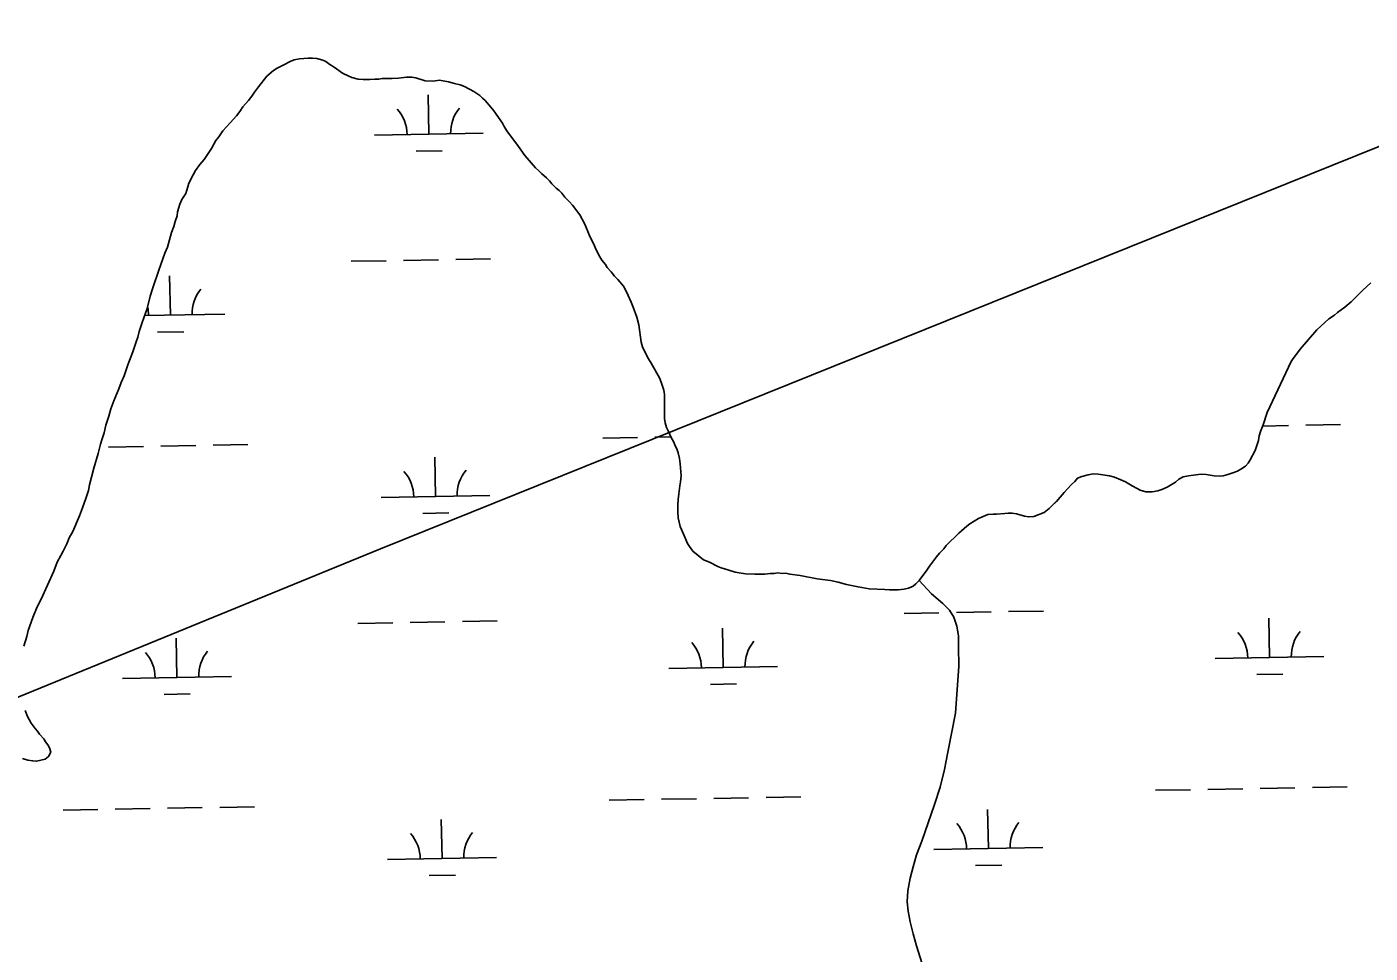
# Model space of a CAD drawing. Extents: x 3957609 to 3995875, y 234277 to 260273.
# Drawn here: x 3975095 to 3976329, y 249695 to 250546 of the extents above; entities that cross this region are included whole.
import ezdxf

# ---------------------------------------------------------------- set-up
doc = ezdxf.new("R2010")
doc.units = 0
for name, color, linetype in [('V-TOPO-SHOR', 7, 'Continuous'), ('V-UTIL-LINE', 7, 'Continuous'), ('V-WETL-SWMP', 7, 'Continuous')]:
    doc.layers.add(name, color=color, linetype=linetype)

msp = doc.modelspace()

# ---------------------------------------------------------------- linework, layer by layer
at = {"layer": 'V-TOPO-SHOR'}
for points in [[(3975108.329, 250020.351), (3975120.144, 250046.061), (3975123.294, 250054.368), (3975126.446, 250060.301), (3975128.811, 250064.258), (3975131.961, 250070.981), (3975134.324, 250076.519), (3975137.476, 250082.452), (3975143.778, 250096.692), (3975146.533, 250104.206), (3975149.68, 250113.696), (3975152.042, 250120.025), (3975152.824, 250125.165), (3975156.75, 250140.587), (3975160.682, 250154.032), (3975163.039, 250162.73), (3975164.612, 250167.477), (3975166.185, 250173.013), (3975167.754, 250180.13), (3975170.508, 250188.434), (3975172.472, 250195.156), (3975175.227, 250202.275), (3975179.954, 250213.35), (3975181.92, 250219.281), (3975184.677, 250225.214), (3975188.218, 250235.497), (3975192.547, 250247.361), (3975195.299, 250255.668), (3975197.268, 250260.808), (3975198.445, 250265.949), (3975201.2, 250274.254), (3975205.92, 250287.303), (3975208.671, 250298.377), (3975211.028, 250306.284), (3975216.535, 250322.498), (3975222.044, 250337.922), (3975224.408, 250343.46), (3975228.338, 250356.905), (3975230.306, 250362.44), (3975231.484, 250367.186), (3975233.452, 250372.328), (3975233.841, 250375.886), (3975235.807, 250383.002), (3975237.775, 250387.354), (3975241.322, 250392.894), (3975243.29, 250398.825), (3975244.075, 250402.385), (3975248.015, 250409.901), (3975250.38, 250413.858), (3975254.325, 250419.395), (3975258.269, 250424.147), (3975264.972, 250434.039), (3975268.913, 250441.555), (3975271.674, 250444.721), (3975275.223, 250450.261), (3975281.93, 250457.781), (3975287.849, 250464.113), (3975291.005, 250468.072), (3975293.763, 250472.424), (3975298.891, 250478.361), (3975302.047, 250482.318), (3975304.415, 250485.88), (3975307.964, 250490.629), (3975315.853, 250500.523), (3975321.774, 250505.669), (3975325.327, 250508.047), (3975331.252, 250510.824), (3975337.175, 250513.994), (3975340.728, 250515.582), (3975345.866, 250516.38), (3975353.77, 250517.183), (3975357.722, 250517.191), (3975361.677, 250516.802), (3975367.213, 250515.229), (3975369.98, 250514.048), (3975373.541, 250511.287), (3975377.5, 250508.922), (3975385.411, 250503.4), (3975390.949, 250500.644), (3975393.72, 250499.462), (3975399.651, 250497.891), (3975404.394, 250497.504), (3975410.323, 250497.512), (3975415.064, 250497.916), (3975418.624, 250497.922), (3975421.784, 250498.321), (3975430.875, 250498.335), (3975436.804, 250498.741), (3975443.916, 250499.544), (3975449.055, 250499.552), (3975452.612, 250499.163), (3975461.312, 250496.408), (3975468.427, 250496.025), (3975474.356, 250496.826), (3975482.658, 250495.257), (3975488.194, 250493.687), (3975493.335, 250492.509), (3975497.289, 250490.934), (3975505.991, 250486.6), (3975511.531, 250482.656), (3975513.907, 250480.288)], [(3975513.907, 250480.288), (3975516.283, 250478.316), (3975521.429, 250472), (3975524.202, 250468.842), (3975532.126, 250457.394), (3975533.711, 250454.234), (3975536.089, 250450.285), (3975546.783, 250436.072), (3975552.727, 250427.784), (3975562.627, 250416.336), (3975565.398, 250413.968), (3975568.169, 250411.207), (3975572.523, 250407.261), (3975575.294, 250404.498), (3975577.669, 250401.735), (3975581.628, 250397.791), (3975584.399, 250395.423), (3975586.775, 250393.056), (3975589.548, 250389.503), (3975593.902, 250385.163), (3975596.673, 250382.005), (3975603.407, 250373.319), (3975607.769, 250364.632), (3975611.738, 250354.756), (3975616.891, 250344.883), (3975618.082, 250341.723), (3975621.65, 250334.614), (3975623.633, 250331.454), (3975626.801, 250327.508), (3975628.386, 250324.745), (3975631.949, 250320.796), (3975635.118, 250316.85), (3975638.286, 250313.694), (3975643.433, 250307.771), (3975646.208, 250302.639), (3975650.572, 250293.159), (3975652.159, 250288.42), (3975655.731, 250279.335), (3975657.324, 250272.222), (3975659.72, 250256.415), (3975660.914, 250252.07), (3975663.689, 250246.145), (3975666.464, 250241.012), (3975668.842, 250237.064), (3975676.375, 250223.635), (3975677.962, 250219.687), (3975680.346, 250212.181), (3975681.142, 250208.228), (3975681.177, 250186.095), (3975681.581, 250182.143), (3975682.773, 250177.797), (3975684.753, 250174.244), (3975687.135, 250168.714), (3975689.513, 250164.37), (3975690.705, 250161.21), (3975692.29, 250158.445), (3975693.482, 250154.495), (3975694.676, 250149.358), (3975695.474, 250144.617), (3975696.281, 250133.552), (3975695.896, 250128.016), (3975695.112, 250124.459), (3975694.334, 250116.947), (3975693.551, 250111.808), (3975693.164, 250106.67), (3975693.172, 250100.741), (3975693.578, 250094.812), (3975695.567, 250086.911), (3975698.741, 250079.405), (3975702.311, 250071.506), (3975703.898, 250068.743), (3975707.066, 250064.399), (3975716.96, 250056.51), (3975722.498, 250054.147), (3975730.014, 250050.206), (3975733.176, 250049.027), (3975739.109, 250047.061), (3975745.831, 250045.095), (3975749.785, 250044.31), (3975755.321, 250043.53), (3975764.017, 250043.147), (3975773.108, 250043.161), (3975778.244, 250043.96), (3975781.802, 250043.966), (3975784.964, 250044.368), (3975789.312, 250043.978), (3975792.474, 250043.985), (3975796.031, 250043.198), (3975805.52, 250042.029), (3975821.334, 250038.891), (3975833.589, 250037.331), (3975840.706, 250035.762), (3975848.22, 250033.798), (3975858.897, 250031.443), (3975869.175, 250029.878), (3975883.405, 250029.11), (3975887.755, 250028.723), (3975895.658, 250028.735), (3975901.192, 250029.536), (3975905.142, 250030.333), (3975909.486, 250032.315)], [(3975915.012, 250037.462), (3975922.11, 250046.96), (3975924.478, 250050.522), (3975930.787, 250059.226), (3975933.548, 250062.392), (3975937.495, 250066.353), (3975939.86, 250069.517), (3975951.304, 250080.998), (3975958.804, 250087.335), (3975961.569, 250089.315), (3975969.464, 250094.466), (3975978.156, 250098.037), (3975982.897, 250098.441), (3975986.059, 250098.445), (3975993.569, 250098.853), (3975996.729, 250099.254), (3976000.286, 250099.258), (3976004.241, 250098.476), (3976011.753, 250096.512), (3976015.708, 250095.727), (3976020.451, 250096.129), (3976029.929, 250099.703), (3976034.271, 250103.661), (3976036.64, 250105.642), (3976040.98, 250109.996), (3976044.531, 250113.955), (3976048.083, 250118.309), (3976051.239, 250121.475), (3976054.79, 250125.434), (3976057.948, 250128.205), (3976060.313, 250131.371), (3976064.264, 250132.96), (3976070.191, 250134.549), (3976074.932, 250135.348), (3976079.28, 250134.959), (3976089.954, 250133.394), (3976094.304, 250132.217), (3976100.237, 250129.855), (3976104.587, 250127.885), (3976110.522, 250124.338), (3976115.269, 250121.975), (3976118.038, 250120.398), (3976123.179, 250118.825), (3976129.108, 250118.835), (3976134.244, 250119.634), (3976137.799, 250120.824), (3976142.934, 250123.203), (3976147.277, 250125.978), (3976150.438, 250127.563), (3976153.596, 250130.336), (3976157.542, 250132.714), (3976162.285, 250133.513), (3976169.003, 250134.314), (3976174.139, 250135.112), (3976178.489, 250134.723), (3976185.999, 250133.55), (3976190.744, 250133.163), (3976194.302, 250133.562), (3976198.645, 250134.756), (3976202.203, 250135.948), (3976207.337, 250137.933), (3976210.495, 250139.518), (3976214.841, 250142.293), (3976217.206, 250145.064), (3976219.179, 250148.228), (3976223.512, 250156.932), (3976226.66, 250166.027), (3976227.442, 250170.375), (3976228.622, 250174.33), (3976230.983, 250180.263), (3976234.522, 250191.731), (3976256.581, 250238.405), (3976258.554, 250241.176), (3976261.709, 250245.133), (3976264.863, 250249.882), (3976280.248, 250267.694), (3976291.301, 250277.592), (3976296.433, 250281.157), (3976299.196, 250283.533), (3976305.907, 250288.286), (3976311.828, 250293.435), (3976322.484, 250304.124), (3976329.982, 250310.855)], [(3975921.135, 249674.542), (3975912.495, 249701.756), (3975909.349, 249712.823), (3975906.597, 249723.892), (3975904.755, 249733.79), (3975904.092, 249742.257), (3975904.596, 249752.55), (3975906.662, 249763.888), (3975909.38, 249774.574), (3975912.62, 249785.392), (3975917.289, 249797.905), (3975929.09, 249831.535), (3975934.144, 249847.567), (3975938.158, 249863.73), (3975941.39, 249879.758), (3975948.497, 249915.595), (3975951.292, 249958.72), (3975951.134, 249976.437), (3975951.247, 249986.731), (3975949.67, 249995.326), (3975946.791, 250003.659), (3975942.742, 250010.037), (3975936.739, 250016.148), (3975926.433, 250025.252), (3975915.012, 250037.462)], [(3975909.486, 250032.315), (3975911.856, 250034.296), (3975915.012, 250037.462)], [(3975092.588, 249977.242), (3975095.341, 249985.942), (3975096.518, 249991.478), (3975100.846, 250003.342), (3975104.782, 250013.232), (3975108.329, 250020.351)], [(3975091.173, 249874.08), (3975096.314, 249872.508), (3975100.663, 249871.723), (3975104.221, 249871.334), (3975112.122, 249873.323), (3975115.28, 249875.7), (3975117.25, 249879.655), (3975116.058, 249883.606), (3975114.473, 249886.371), (3975112.493, 249889.133), (3975110.908, 249891.898), (3975106.949, 249896.24), (3975104.966, 249899.003), (3975102.988, 249901.37), (3975099.422, 249906.504), (3975097.44, 249909.662), (3975095.855, 249912.427), (3975093.87, 249917.957)]]:
    msp.add_lwpolyline(points, dxfattribs=at)
at = {"layer": 'V-UTIL-LINE'}
msp.add_lwpolyline([(3961767.682, 245361.868), (3961943.705, 245468.964), (3965208.639, 247597.169), (3966396.749, 247622.307), (3967484.854, 247669.667), (3969697.646, 247716.332), (3970569.601, 248052.102), (3971717.759, 248552.062), (3975420.027, 250066.441), (3979384.42, 251663.69), (3984441.626, 253334.756), (3993476.194, 256555.397)], dxfattribs=at)
at = {"layer": 'V-WETL-SWMP'}
for p, q in [((3975464.607, 250447.281), (3975463.952, 250483.275)), ((3975414.615, 250446.372), (3975514.598, 250448.19)), ((3975452.889, 250431.634), (3975476.885, 250432.071)), ((3975393.309, 250330.533), (3975425.304, 250331.115)), ((3975441.301, 250331.406), (3975473.296, 250331.988)), ((3975489.293, 250332.279), (3975521.288, 250332.861)), ((3975227.117, 250281.074), (3975226.463, 250317.068)), ((3975203.512, 250280.645), (3975277.109, 250281.983)), ((3975215.4, 250265.427), (3975239.396, 250265.864)), ((3976230.573, 250179.229), (3976254.103, 250179.657)), ((3976270.1, 250179.948), (3976302.095, 250180.529)), ((3975266.45, 250161.698), (3975298.445, 250162.28)), ((3975624.299, 250168.205), (3975656.293, 250168.787)), ((3975672.291, 250169.078), (3975686.864, 250169.343)), ((3975170.466, 250159.953), (3975202.46, 250160.535)), ((3975218.458, 250160.826), (3975250.452, 250161.407)), ((3975470.655, 250114.661), (3975470, 250150.655)), ((3975420.663, 250113.752), (3975520.646, 250115.57)), ((3975458.937, 250099.014), (3975482.933, 250099.451)), ((3975901.182, 250007.038), (3975933.177, 250007.62)), ((3975949.175, 250007.911), (3975981.169, 250008.493)), ((3975997.167, 250008.783), (3976029.161, 250009.365)), ((3976236.815, 249966.703), (3976236.161, 250002.697)), ((3975399.357, 249997.913), (3975431.352, 249998.495)), ((3975447.349, 249998.786), (3975479.344, 249999.368)), ((3975495.342, 249999.659), (3975527.336, 250000.241)), ((3975734.99, 249957.579), (3975734.336, 249993.573)), ((3975233.165, 249948.454), (3975232.511, 249984.448)), ((3976186.823, 249965.794), (3976286.807, 249967.612)), ((3975684.998, 249956.67), (3975784.982, 249958.488)), ((3975183.173, 249947.545), (3975283.157, 249949.363)), ((3975723.273, 249941.932), (3975747.269, 249942.368)), ((3976225.098, 249951.057), (3976249.094, 249951.493)), ((3975221.448, 249932.807), (3975245.444, 249933.244)), ((3976132.172, 249844.71), (3976164.166, 249845.292)), ((3976180.164, 249845.582), (3976212.159, 249846.164)), ((3976228.156, 249846.455), (3976260.151, 249847.037)), ((3976276.148, 249847.328), (3976308.143, 249847.909)), ((3975272.498, 249829.078), (3975304.493, 249829.66)), ((3975630.347, 249835.585), (3975662.341, 249836.167)), ((3975678.339, 249836.458), (3975710.334, 249837.039)), ((3975726.331, 249837.33), (3975758.326, 249837.912)), ((3975774.323, 249838.203), (3975806.318, 249838.785)), ((3975128.522, 249826.46), (3975160.516, 249827.042)), ((3975176.514, 249827.333), (3975208.508, 249827.915)), ((3975224.506, 249828.206), (3975256.501, 249828.787)), ((3975476.703, 249782.041), (3975476.048, 249818.035)), ((3975978.528, 249791.166), (3975977.873, 249827.16)), ((3975928.536, 249790.257), (3976028.52, 249792.075)), ((3975426.711, 249781.132), (3975526.695, 249782.95)), ((3975966.81, 249775.519), (3975990.806, 249775.955)), ((3975464.985, 249766.394), (3975488.981, 249766.831))]:
    msp.add_line(p, q, dxfattribs=at)
for points in [[(3975258.269, 250424.146), (3975264.972, 250434.038), (3975268.913, 250441.554), (3975271.674, 250444.721), (3975275.223, 250450.26), (3975281.93, 250457.781), (3975287.848, 250464.114), (3975291.004, 250468.072), (3975293.764, 250472.424), (3975298.892, 250478.361), (3975302.048, 250482.319), (3975304.414, 250485.88), (3975307.964, 250490.628), (3975315.853, 250500.522), (3975321.773, 250505.67), (3975325.327, 250508.048), (3975331.251, 250510.824), (3975337.175, 250513.995), (3975340.729, 250515.582), (3975345.866, 250516.381), (3975353.77, 250517.184), (3975357.723, 250517.191), (3975361.676, 250516.802), (3975367.212, 250515.23), (3975369.98, 250514.048), (3975373.542, 250511.287), (3975377.499, 250508.922), (3975385.412, 250503.401), (3975390.95, 250500.644), (3975393.719, 250499.462), (3975399.65, 250497.891), (3975404.394, 250497.503), (3975410.323, 250497.513), (3975415.065, 250497.916), (3975418.623, 250497.921), (3975421.784, 250498.322), (3975430.875, 250498.336), (3975436.803, 250498.741), (3975443.916, 250499.543), (3975449.054, 250499.552), (3975452.612, 250499.162), (3975461.312, 250496.409), (3975468.427, 250496.025), (3975474.355, 250496.826), (3975482.658, 250495.258), (3975488.194, 250493.686), (3975493.334, 250492.508), (3975497.289, 250490.934), (3975505.992, 250486.6), (3975511.532, 250482.656), (3975513.907, 250480.289), (3975516.282, 250478.316), (3975521.43, 250472.001), (3975524.202, 250468.843), (3975532.125, 250457.393), (3975533.712, 250454.234), (3975536.089, 250450.285), (3975546.784, 250436.073), (3975552.726, 250427.783), (3975562.626, 250416.336), (3975565.397, 250413.969), (3975568.168, 250411.207), (3975572.522, 250407.261), (3975575.293, 250404.499), (3975577.669, 250401.736), (3975581.628, 250397.79), (3975584.399, 250395.423), (3975586.774, 250393.055), (3975589.547, 250389.503), (3975593.901, 250385.162), (3975596.673, 250382.004), (3975603.406, 250373.32), (3975607.768, 250364.631), (3975611.737, 250354.756), (3975616.891, 250344.883), (3975618.082, 250341.723), (3975621.65, 250334.614), (3975623.632, 250331.455), (3975626.8, 250327.508), (3975628.386, 250324.744), (3975631.949, 250320.797), (3975635.118, 250316.85), (3975638.285, 250313.693), (3975643.433, 250307.772), (3975646.208, 250302.638), (3975650.571, 250293.159), (3975652.159, 250288.419), (3975655.731, 250279.334), (3975657.324, 250272.222), (3975659.721, 250256.416), (3975660.914, 250252.07), (3975663.69, 250246.145), (3975666.465, 250241.012), (3975668.843, 250237.063), (3975676.374, 250223.636), (3975677.962, 250219.686), (3975680.345, 250212.181), (3975681.142, 250208.229), (3975681.178, 250186.095), (3975681.58, 250182.143), (3975682.772, 250177.797)], [(3975092.588, 249977.243), (3975095.341, 249985.943), (3975096.518, 249991.479), (3975100.846, 250003.343), (3975104.783, 250013.231), (3975108.329, 250020.351), (3975120.145, 250046.062), (3975123.293, 250054.367), (3975126.446, 250060.301), (3975128.811, 250064.257), (3975131.962, 250070.982), (3975134.325, 250076.519), (3975137.477, 250082.453), (3975143.778, 250096.692), (3975146.533, 250104.206), (3975149.68, 250113.697), (3975152.041, 250120.025), (3975152.823, 250125.165), (3975156.751, 250140.586), (3975160.682, 250154.031), (3975163.039, 250162.73), (3975164.613, 250167.476), (3975166.185, 250173.012), (3975167.754, 250180.129), (3975170.508, 250188.434), (3975172.473, 250195.156), (3975175.228, 250202.275), (3975179.954, 250213.35), (3975181.92, 250219.282), (3975184.677, 250225.215), (3975188.218, 250235.497), (3975192.547, 250247.362), (3975195.3, 250255.667), (3975197.268, 250260.808), (3975198.446, 250265.948), (3975201.199, 250274.253), (3975205.921, 250287.304), (3975208.67, 250298.376), (3975211.029, 250306.284), (3975216.536, 250322.499), (3975222.045, 250337.922), (3975224.407, 250343.46), (3975228.338, 250356.905), (3975230.305, 250362.441), (3975231.484, 250367.186), (3975233.452, 250372.328), (3975233.841, 250375.886), (3975235.806, 250383.003), (3975237.775, 250387.354), (3975241.323, 250392.894), (3975243.29, 250398.826), (3975244.075, 250402.384), (3975248.015, 250409.9), (3975250.38, 250413.857), (3975254.324, 250419.396), (3975258.269, 250424.146)], [(3975915.012, 250037.462), (3975922.111, 250046.96), (3975924.477, 250050.521), (3975930.787, 250059.226), (3975933.549, 250062.393), (3975937.495, 250066.352), (3975939.861, 250069.518), (3975951.305, 250080.998), (3975958.805, 250087.334), (3975961.568, 250089.315), (3975969.465, 250094.466), (3975978.155, 250098.037), (3975982.897, 250098.44), (3975986.059, 250098.445), (3975993.568, 250098.853), (3975996.73, 250099.253), (3976000.287, 250099.259), (3976004.241, 250098.475), (3976011.754, 250096.511), (3976015.707, 250095.727), (3976020.45, 250096.129), (3976029.93, 250099.702), (3976034.271, 250103.661), (3976036.64, 250105.642), (3976040.981, 250109.996), (3976044.531, 250113.955), (3976048.082, 250118.308), (3976051.239, 250121.475), (3976054.79, 250125.433), (3976057.947, 250128.205), (3976060.313, 250131.371), (3976064.263, 250132.959), (3976070.19, 250134.549), (3976074.931, 250135.347), (3976079.28, 250134.959), (3976089.954, 250133.395), (3976094.304, 250132.216), (3976100.236, 250129.855), (3976104.587, 250127.885), (3976110.522, 250124.338), (3976115.269, 250121.974), (3976118.038, 250120.397), (3976123.179, 250118.824), (3976129.108, 250118.834), (3976134.245, 250119.633), (3976137.8, 250120.824), (3976142.934, 250123.204), (3976147.278, 250125.978), (3976150.437, 250127.564), (3976153.595, 250130.336), (3976157.543, 250132.714), (3976162.285, 250133.512), (3976169.003, 250134.313), (3976174.14, 250135.112), (3976178.489, 250134.724), (3976186, 250133.55), (3976190.744, 250133.163), (3976194.301, 250133.563), (3976198.646, 250134.756), (3976202.202, 250135.948), (3976207.337, 250137.932), (3976210.496, 250139.518), (3976214.84, 250142.292), (3976217.207, 250145.063), (3976219.178, 250148.228), (3976223.512, 250156.931), (3976226.659, 250166.026), (3976227.442, 250170.375), (3976228.622, 250174.33), (3976230.984, 250180.262), (3976234.523, 250191.731), (3976256.581, 250238.406), (3976258.553, 250241.176), (3976261.709, 250245.133), (3976264.863, 250249.882), (3976280.249, 250267.693), (3976291.301, 250277.592), (3976296.433, 250281.157), (3976299.196, 250283.533), (3976305.908, 250288.287), (3976311.828, 250293.435), (3976322.483, 250304.124), (3976329.982, 250310.855)], [(3975682.772, 250177.797), (3975684.754, 250174.243), (3975687.135, 250168.714), (3975689.513, 250164.37), (3975690.704, 250161.21), (3975692.29, 250158.445), (3975693.482, 250154.495), (3975694.676, 250149.358), (3975695.474, 250144.617), (3975696.282, 250133.551), (3975695.896, 250128.017), (3975695.111, 250124.458), (3975694.333, 250116.947), (3975693.551, 250111.808), (3975693.164, 250106.669), (3975693.173, 250100.74), (3975693.578, 250094.812), (3975695.567, 250086.91), (3975698.741, 250079.405), (3975702.311, 250071.506), (3975703.897, 250068.742), (3975707.066, 250064.399), (3975716.96, 250056.51), (3975722.497, 250054.147), (3975730.013, 250050.207), (3975733.177, 250049.026), (3975739.109, 250047.06), (3975745.831, 250045.094), (3975749.785, 250044.31), (3975755.32, 250043.529), (3975764.016, 250043.147), (3975773.107, 250043.162), (3975778.244, 250043.961), (3975781.801, 250043.966), (3975784.963, 250044.367), (3975789.311, 250043.979), (3975792.473, 250043.984), (3975796.032, 250043.199), (3975805.52, 250042.028), (3975821.335, 250038.892), (3975833.59, 250037.331), (3975840.707, 250035.761), (3975848.22, 250033.797), (3975858.896, 250031.443), (3975869.175, 250029.878), (3975883.405, 250029.111), (3975887.754, 250028.722), (3975895.659, 250028.735), (3975901.191, 250029.535), (3975905.142, 250030.332), (3975909.487, 250032.315), (3975911.855, 250034.295), (3975915.012, 250037.462)], [(3975091.173, 249874.08), (3975096.314, 249872.507), (3975100.663, 249871.724), (3975104.221, 249871.334), (3975112.123, 249873.323), (3975115.281, 249875.7), (3975117.251, 249879.656), (3975116.059, 249883.606), (3975114.474, 249886.37), (3975112.493, 249889.134), (3975110.907, 249891.898), (3975106.948, 249896.24), (3975104.967, 249899.003), (3975102.987, 249901.371), (3975099.422, 249906.504), (3975097.44, 249909.663), (3975095.855, 249912.427), (3975093.87, 249917.957)]]:
    msp.add_lwpolyline(points, dxfattribs=at)
for centre, start, end in [((3975519.832, 250448.76), 140.269876, 181.813534), ((3975409.364, 250446.751), 0.269879, 41.813537), ((3975282.342, 250282.553), 140.269876, 181.813534), ((3975171.875, 250280.544), 0.269879, 13.021971), ((3975415.412, 250114.131), 0.269879, 41.813537), ((3975525.88, 250116.14), 140.269876, 181.813534), ((3976181.573, 249966.174), 0.269879, 41.813537), ((3976292.04, 249968.182), 140.269876, 181.813534), ((3975679.748, 249957.049), 0.269879, 41.813537), ((3975790.215, 249959.058), 140.269876, 181.813534), ((3975177.923, 249947.924), 0.269879, 41.813537), ((3975288.39, 249949.933), 140.269876, 181.813534), ((3975421.46, 249781.511), 0.269879, 41.813537), ((3975531.928, 249783.52), 140.269876, 181.813534), ((3975923.285, 249790.636), 0.269879, 41.813537), ((3976033.753, 249792.645), 140.269876, 181.813534)]:
    msp.add_arc(centre, 35.246, start, end, dxfattribs=at)

doc.saveas('drawing.dxf')
